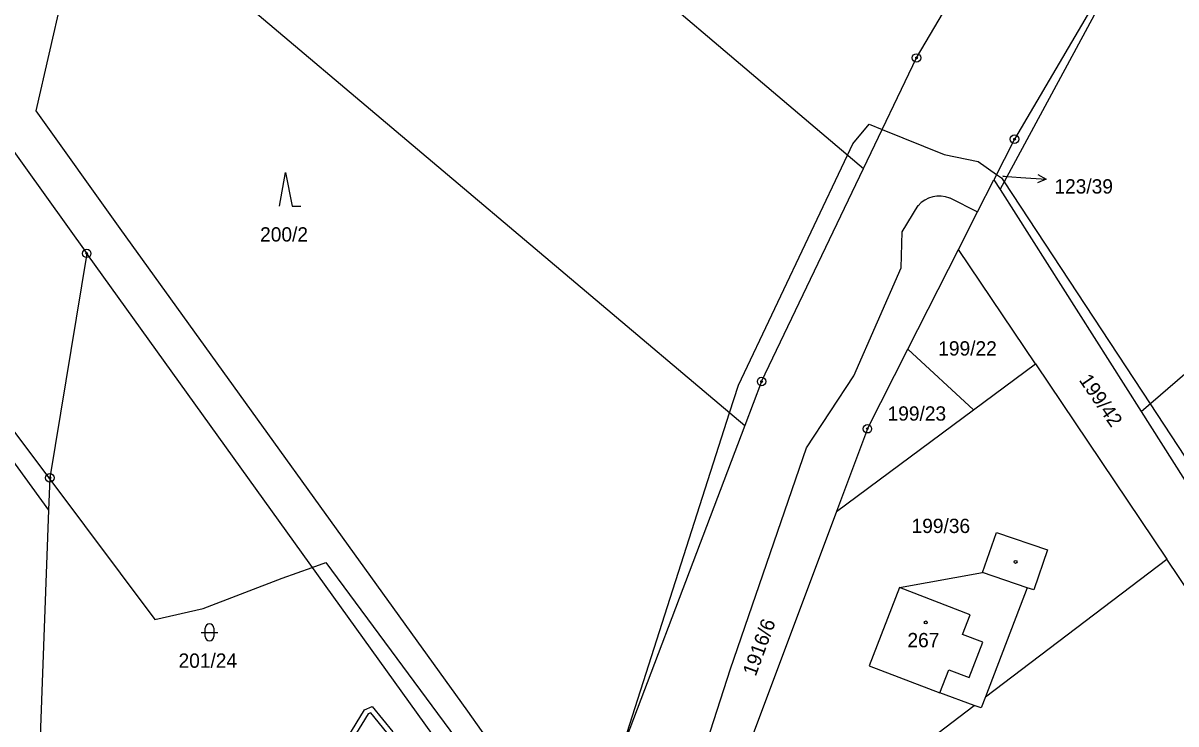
# Model space of a CAD drawing. Extents: x -445050 to -440454, y -1134563 to -1129741.
# Drawn here: x -442262.8 to -442125.8, y -1130311.3 to -1130227.9 of the extents above; entities that cross this region are included whole.
import ezdxf

# ---------------------------------------------------------------- set-up
doc = ezdxf.new("R2010")
doc.units = 0
for name, color, linetype in [('Vrstva 1', 7, 'Continuous'), ('Vrstva 16', 7, 'Continuous'), ('Vrstva 18', 7, 'Continuous'), ('Vrstva 19', 7, 'Continuous'), ('Vrstva 24', 7, 'Continuous'), ('Vrstva 25', 7, 'Continuous'), ('Vrstva 3', 7, 'Continuous'), ('Vrstva 30', 7, 'Continuous'), ('Vrstva 37', 7, 'Continuous'), ('Vrstva 4', 7, 'Continuous'), ('Vrstva 52', 7, 'Continuous'), ('Vrstva 6', 7, 'Continuous')]:
    doc.layers.add(name, color=color, linetype=linetype)

msp = doc.modelspace()

# ---------------------------------------------------------------- linework, layer by layer
at = {"layer": 'Vrstva 1'}
for p, q in [((-442261.2, -1130238.39), (-442254.72, -1130210.08)), ((-442251.21, -1130252.34), (-442261.2, -1130238.39)), ((-442209.93, -1130309.75), (-442251.21, -1130252.34)), ((-442203.35, -1130318.92), (-442209.93, -1130309.75))]:
    msp.add_line(p, q, dxfattribs=at)
for points in [[(-442156.61, -1130232.08), (-442132.47, -1130191.12)], [(-442126.12, -1130209.62), (-442144.97, -1130241.74)], [(-442162.91, -1130245.24), (-442156.61, -1130232.08)], [(-442144.97, -1130241.74), (-442147.42, -1130246.56)], [(-442175.02, -1130270.55), (-442162.91, -1130245.24)], [(-442149.36, -1130250.38), (-442147.42, -1130246.56)], [(-442147.42, -1130246.56), (-442146.68, -1130247.73)], [(-442146.68, -1130247.73), (-442129.93, -1130274.13)], [(-442202.59, -1130378.37), (-442193.16, -1130349.3), (-442191.87, -1130345.48), (-442178.72, -1130304.69), (-442169.7, -1130278.44), (-442164.04, -1130269.89), (-442158.45, -1130257.05), (-442158.3, -1130252.74), (-442156.43, -1130249.64)], [(-442152.66, -1130248.73), (-442149.36, -1130250.38)], [(-442151.62, -1130254.84), (-442149.36, -1130250.38)], [(-442255.19, -1130255.32), (-442259.57, -1130282)], [(-442214.01, -1130312.67), (-442255.19, -1130255.32)], [(-442157.65, -1130266.71), (-442151.62, -1130254.84)], [(-442142.49, -1130268.43), (-442151.62, -1130254.84)], [(-442278.12, -1130260.52), (-442259.71, -1130285.84)], [(-442162.45, -1130276.17), (-442157.65, -1130266.71)], [(-442157.65, -1130266.71), (-442149.85, -1130273.9)], [(-442149.85, -1130273.9), (-442142.49, -1130268.43)], [(-442142.49, -1130268.43), (-442126.89, -1130291.66)], [(-442175.02, -1130270.55), (-442177.01, -1130275.79)], [(-442166.13, -1130286), (-442149.85, -1130273.9)], [(-442129.93, -1130274.13), (-442106.94, -1130310.35)], [(-442177.01, -1130275.79), (-442195.97, -1130325.77)], [(-442162.45, -1130276.17), (-442166.13, -1130286)], [(-442259.57, -1130282), (-442259.71, -1130285.84)], [(-442259.71, -1130285.84), (-442260.9, -1130318.15)], [(-442166.13, -1130286), (-442182.89, -1130330.82)], [(-442148.79, -1130293.25), (-442147.1, -1130288.5)], [(-442147.1, -1130288.5), (-442141.05, -1130290.55)], [(-442141.05, -1130290.55), (-442142.68, -1130295.33)], [(-442148.43, -1130308.05), (-442126.89, -1130291.66)], [(-442111.91, -1130313.95), (-442126.89, -1130291.66)], [(-442158.63, -1130295.03), (-442148.79, -1130293.25)], [(-442158.63, -1130295.03), (-442162.25, -1130304.35)], [(-442143.47, -1130295.06), (-442148.43, -1130308.05)], [(-442142.68, -1130295.33), (-442143.47, -1130295.06)], [(-442162.25, -1130304.35), (-442153.84, -1130307.56)], [(-442149.75, -1130309.05), (-442153.84, -1130307.56)], [(-442148.43, -1130308.05), (-442148.93, -1130309.35)], [(-442167.72, -1130322.73), (-442149.75, -1130309.05)], [(-442148.93, -1130309.35), (-442149.75, -1130309.05)]]:
    msp.add_lwpolyline(points, dxfattribs=at)
msp.add_arc((-442153.91, -1130251.8), 3.31, 67.7423, 139.3986, dxfattribs=at)
at = {"layer": 'Vrstva 16'}
msp.add_line((-442144.22, -1130246.28), (-442141.23, -1130246.5), dxfattribs=at)
for points in [[(-442142.19, -1130245.93), (-442141.23, -1130246.5), (-442142.26, -1130246.92)], [(-442146.36, -1130246.13), (-442144.22, -1130246.28)]]:
    msp.add_lwpolyline(points, dxfattribs=at)
at = {"layer": 'Vrstva 24'}
for centre, radius in [((-442156.61, -1130232.08), 0.5), ((-442156.61, -1130232.08), 0.1), ((-442144.97, -1130241.74), 0.5), ((-442144.97, -1130241.74), 0.1), ((-442255.19, -1130255.32), 0.5), ((-442255.19, -1130255.32), 0.1), ((-442175.02, -1130270.55), 0.5), ((-442175.02, -1130270.55), 0.1), ((-442162.45, -1130276.17), 0.5), ((-442162.45, -1130276.17), 0.1), ((-442259.57, -1130282), 0.5), ((-442259.57, -1130282), 0.1)]:
    msp.add_circle(centre, radius, dxfattribs=at)
at = {"layer": 'Vrstva 25'}
for p, q in [((-442241.6, -1130300.37), (-442239.6, -1130300.37)), ((-442241.1, -1130300.87), (-442241.1, -1130299.87)), ((-442240.1, -1130299.87), (-442240.1, -1130300.87))]:
    msp.add_line(p, q, dxfattribs=at)
msp.add_lwpolyline([(-442232.27, -1130249.71), (-442231.57, -1130245.71), (-442230.77, -1130249.71), (-442229.77, -1130249.71)], dxfattribs=at)
for centre in [(-442144.84, -1130292), (-442155.51, -1130299.19)]:
    msp.add_circle(centre, 0.175, dxfattribs=at)
for centre, start, end in [((-442240.6, -1130299.87), 0, 180), ((-442240.6, -1130300.87), 180, 0)]:
    msp.add_arc(centre, 0.5, start, end, dxfattribs=at)
at = {"layer": 'Vrstva 3'}
for points in [[(-442158.63, -1130295.03), (-442162.25, -1130304.35)], [(-442150.24, -1130298.28), (-442158.63, -1130295.03)], [(-442151.14, -1130300.61), (-442150.24, -1130298.28)], [(-442148.72, -1130301.55), (-442151.14, -1130300.61)], [(-442150.35, -1130305.75), (-442148.72, -1130301.55)], [(-442162.25, -1130304.35), (-442153.84, -1130307.56)], [(-442153.84, -1130307.56), (-442152.77, -1130304.81)], [(-442152.77, -1130304.81), (-442150.35, -1130305.75)]]:
    msp.add_lwpolyline(points, dxfattribs=at)
at = {"layer": 'Vrstva 30'}
for points in [[(-442225.15, -1130314.45), (-442222.19, -1130309.6), (-442221.29, -1130309.19), (-442218.82, -1130312.18)], [(-442219.52, -1130312.28), (-442221.45, -1130309.92), (-442221.77, -1130310.07), (-442224.65, -1130314.79)]]:
    msp.add_lwpolyline(points, dxfattribs=at)
at = {"layer": 'Vrstva 37'}
msp.add_circle((-442155.51, -1130299.19), 0.175, dxfattribs=at)
at = {"layer": 'Vrstva 4'}
for points in [[(-442143.47, -1130295.06), (-442148.79, -1130293.25)], [(-442150.24, -1130298.28), (-442158.63, -1130295.03)], [(-442151.14, -1130300.61), (-442150.24, -1130298.28)], [(-442148.72, -1130301.55), (-442151.14, -1130300.61)], [(-442150.35, -1130305.75), (-442148.72, -1130301.55)], [(-442153.84, -1130307.56), (-442152.77, -1130304.81)], [(-442152.77, -1130304.81), (-442150.35, -1130305.75)]]:
    msp.add_lwpolyline(points, dxfattribs=at)
at = {"layer": 'Vrstva 52'}
for points in [[(-442191.6, -1130314.25), (-442178.82, -1130274.26), (-442177.77, -1130270.98), (-442164.81, -1130243.63), (-442164.17, -1130242.28), (-442162.25, -1130239.94), (-442160.68, -1130240.58), (-442153.33, -1130243.55), (-442149.29, -1130244.4), (-442147.1, -1130245.92), (-442146.52, -1130246.32), (-442146.19, -1130246.82), (-442128.87, -1130273.22), (-442105.89, -1130308.24)], [(-442270.68, -1130267.36), (-442259.58, -1130282.17), (-442247.08, -1130298.83), (-442241.34, -1130297.55), (-442231.99, -1130293.94), (-442228.39, -1130292.65), (-442226.78, -1130292.07), (-442199.46, -1130329.02)]]:
    msp.add_lwpolyline(points, dxfattribs=at)
at = {"layer": 'Vrstva 6'}
msp.add_line((-442254.72, -1130210.08), (-442177.01, -1130275.79), dxfattribs=at)
for points in [[(-442146.68, -1130247.73), (-442126.12, -1130209.62)], [(-442202.3, -1130211.76), (-442162.91, -1130245.24)], [(-442270, -1130234.69), (-442255.19, -1130255.32)], [(-442129.93, -1130274.13), (-442094.25, -1130243.32)]]:
    msp.add_lwpolyline(points, dxfattribs=at)

# ---------------------------------------------------------------- texts
at = {"layer": 'Vrstva 16'}
msp.add_text('123/39', height=1.7, dxfattribs=at).set_placement((-442140.23, -1130248.2))
msp.add_text('1916/6', height=1.7, rotation=69.8526, dxfattribs=at).set_placement((-442175.72, -1130305.68))
at = {"layer": 'Vrstva 18'}
for s, height, p in [('123/39', 0.1, (-442146.57, -1130246.13)), ('200/2', 1.7, (-442234.59, -1130253.91)), ('199/22', 1.7, (-442154.03, -1130267.46)), ('199/23', 1.7, (-442160.05, -1130275.2)), ('199/36', 1.7, (-442157.2, -1130288.56)), ('201/24', 1.7, (-442244.28, -1130304.58))]:
    msp.add_text(s, height=height, dxfattribs=at).set_placement(p)
msp.add_text('199/42', height=1.7, rotation=304.4268, dxfattribs=at).set_placement((-442137.37, -1130270.38))
at = {"layer": 'Vrstva 19'}
msp.add_text('267', height=1.7, dxfattribs=at).set_placement((-442157.69, -1130302.14))

doc.saveas('drawing.dxf')
